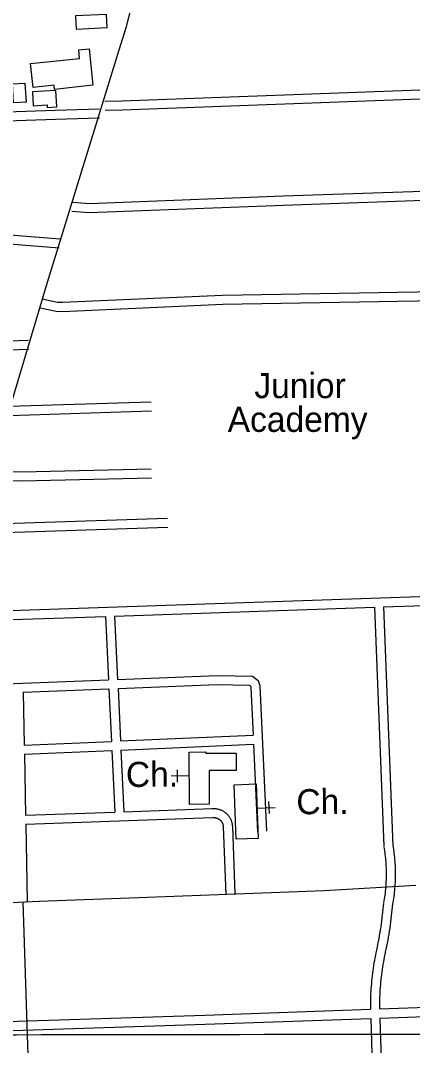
# Model space of a CAD drawing. Extents: x 3313447 to 3351316, y 703786 to 729172.
# Drawn here: x 3336464 to 3337761, y 721278 to 724670 of the extents above; entities that cross this region are included whole.
import ezdxf

# ---------------------------------------------------------------- set-up
doc = ezdxf.new("R2010")
doc.units = 0
for name, color, linetype in [('V-BLDG-IDEN', 7, 'Continuous'), ('V-BLDG-OTLN', 7, 'Continuous'), ('V-GRID-MAJR', 7, 'Continuous'), ('V-ROAD-CNTR', 7, 'Continuous'), ('V-SITE-OTLN', 7, 'Continuous'), ('V-SITE-OTLN-IDEN', 7, 'Continuous')]:
    doc.layers.add(name, color=color, linetype=linetype)

msp = doc.modelspace()

# ---------------------------------------------------------------- linework, layer by layer
at = {"layer": 'V-BLDG-OTLN'}
for points in [[(3336648.12, 724641.1049999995), (3336750.745, 724646.5489999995), (3336748.4420000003, 724689.9609999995), (3336645.8170000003, 724684.5169999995)], [(3336703.63, 724455.0859999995), (3336576.531, 724441.3489999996), (3336574.9760000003, 724455.7349999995), (3336505.443, 724448.2189999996), (3336496.951, 724526.7779999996), (3336659.356, 724544.3329999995), (3336656.358, 724572.0689999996), (3336690.5870000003, 724575.7679999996)], [(3336441.054, 724397.3059999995), (3336437.66, 724460.5809999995), (3336478.657, 724462.7799999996), (3336482.051, 724399.5049999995)], [(3336583.748, 724383.6899999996), (3336580.75, 724438.3279999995), (3336503.698, 724434.0999999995), (3336506.244, 724387.7009999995), (3336552.024, 724390.2129999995), (3336552.4760000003, 724381.9739999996)], [(3337022.9770000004, 722075.6619999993), (3337021.4720000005, 722248.8229999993), (3337076.5030000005, 722249.3009999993), (3337076.5430000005, 722244.7109999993), (3337177.1740000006, 722245.5879999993), (3337177.6750000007, 722188.1539999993), (3337087.5380000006, 722187.3679999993), (3337088.5070000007, 722076.2329999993)], [(3337250.3250000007, 721963.1739999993), (3337177.2480000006, 721960.3299999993), (3337170.2360000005, 722140.5239999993), (3337243.3130000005, 722143.3679999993)]]:
    msp.add_lwpolyline(points, close=True, dxfattribs=at)
at = {"layer": 'V-GRID-MAJR'}
msp.add_spline([(3317583.083, 721289.311), (3322833.044, 721295.0380000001), (3328083.005, 721301.528), (3333332.965, 721308.783), (3338582.924, 721316.8), (3343832.882, 721325.582), (3349082.838, 721335.127), (3349082.839, 721335.127)], degree=3, dxfattribs=at)
at = {"layer": 'V-ROAD-CNTR'}
for points in [[(3335217.383527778, 719381.5002100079), (3335318.841324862, 719725.435522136), (3335467.9910265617, 720221.293530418), (3335685.0805923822, 720939.8610932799), (3335834.017294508, 721434.967103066), (3336029.5519034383, 722078.8528152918), (3336282.561397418, 722901.3221703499), (3336553.4388556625, 723803.3733662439), (3336653.5186555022, 724128.822715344), (3336790.1003823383, 724572.4198281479), (3336814.251334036, 724649.8166733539), (3336887.237188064, 724940.516091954), (3337149.42366369, 725773.1744266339), (3337398.561165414, 726599.175774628), (3337635.1126923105, 727381.4472100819), (3337635.5956913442, 727383.026206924)], [(3337815.0453324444, 724440.4920920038), (3336799.522363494, 724403.1381667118), (3336742.6474772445, 724401.397170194)], [(3337816.186330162, 724410.5141519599), (3336800.532361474, 724373.15422668), (3336743.565475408, 724371.411230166)], [(3336724.688513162, 724376.630219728), (3336578.8928047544, 724371.637229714), (3336286.597389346, 724361.8322493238), (3336017.9209267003, 724350.0152729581), (3335759.9524426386, 724340.050292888), (3335608.5717454, 724333.327306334)], [(3336725.7145111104, 724346.6482796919), (3336579.908802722, 724341.6552896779), (3336287.759387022, 724331.8543092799), (3336019.158924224, 724320.041332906), (3335761.1964401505, 724310.0763528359), (3335599.287763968, 724302.885367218)], [(3337827.8123069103, 724105.3787622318), (3337332.737297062, 724087.9117971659), (3336691.997578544, 724062.998846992), (3336636.028690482, 724067.25483848)], [(3337828.955304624, 724075.4008221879), (3337333.849294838, 724057.9318571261), (3336691.441579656, 724032.9549070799), (3336633.7546950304, 724037.3408983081)], [(3336591.6577792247, 723916.5191399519), (3336219.8995227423, 723945.67508164), (3335406.66714921, 724006.087960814), (3334776.8244088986, 724051.9108691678)], [(3336594.0037745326, 723946.4270801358), (3336222.183518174, 723975.587021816), (3335541.742879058, 724026.135920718)], [(3337840.5262814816, 723771.6764296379), (3337132.6186973, 723759.3624542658), (3336602.5687574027, 723736.0645008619), (3336585.925790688, 723736.7514994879), (3336535.02989248, 723746.95547908)], [(3337841.669279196, 723741.6924896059), (3337133.53869546, 723729.3745142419), (3336602.608757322, 723706.0365609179), (3336582.3357978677, 723706.873559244), (3336529.131904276, 723717.5415379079)], [(3336490.643981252, 723610.893751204), (3334540.8328808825, 723546.7268795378)], [(3336491.6299792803, 723580.909811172), (3335547.4928675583, 723549.838873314)], [(3336425.222112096, 723392.983187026), (3336896.08917036, 723408.000156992)], [(3336426.1781101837, 723362.999246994), (3336897.0451684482, 723378.0162169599)], [(3336362.0062385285, 723179.333614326), (3336467.804026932, 723176.0646208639), (3336896.587169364, 723186.4466001)], [(3336361.0802403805, 723149.3476742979), (3336467.704027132, 723146.052680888), (3336897.313167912, 723156.454660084)], [(3336307.8803467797, 723002.2129685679), (3336950.34906184, 723022.6059277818)], [(3336308.832344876, 722972.2290285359), (3336951.301059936, 722992.6219877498)], [(3336229.814502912, 722728.2685164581), (3336276.071410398, 722712.446548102), (3336332.7322970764, 722713.6285457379), (3337881.2172001, 722766.8354393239)], [(3337664.555633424, 722729.3725142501), (3338032.0698983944, 722742.000488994)], [(3336774.9374126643, 722698.8045753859), (3337634.57269339, 722728.34251631)], [(3337634.573693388, 722728.34251631), (3337665.7866309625, 721937.043098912)], [(3337664.556633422, 722729.3735142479), (3337695.7625710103, 721938.2250965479)], [(3336220.106522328, 722699.8825732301), (3336271.387419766, 722682.34260831), (3336333.5602954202, 722683.6386057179), (3336744.9524726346, 722697.774577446)], [(3336744.9534726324, 722697.774577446), (3336754.9974525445, 722488.2459965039)], [(3336774.938412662, 722698.805575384), (3336784.9753925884, 722489.4059941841)], [(3336784.9753925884, 722489.4059941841), (3337114.2497340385, 722502.1419687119), (3337231.2175001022, 722499.8569732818), (3337249.785462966, 722485.705001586), (3337255.7924509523, 722467.9060371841), (3337277.7184070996, 721986.67399965)], [(3336153.598655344, 722483.7090055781), (3336197.849566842, 722471.6130297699), (3336215.364531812, 722467.37303825), (3336754.996452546, 722488.2459965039)], [(3336786.4113897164, 722459.4390541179), (3337114.537733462, 722472.1300287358), (3337220.829520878, 722470.0550328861), (3337224.297513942, 722467.411038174), (3337226.016510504, 722462.31804836), (3337233.202496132, 722304.6013637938)], [(3336472.68501717, 722447.304078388), (3336756.4324496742, 722458.279056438)], [(3336472.686017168, 722447.304078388), (3336476.133010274, 722271.7464295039)], [(3336756.4334496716, 722458.2800564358), (3336764.7744329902, 722284.2734044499)], [(3336786.4123897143, 722459.4390541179), (3336794.746373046, 722285.57340185)], [(3336794.745373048, 722285.5724018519), (3337233.202496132, 722304.600363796)], [(3336476.1310102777, 722271.7464295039), (3336764.7744329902, 722284.2724044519)], [(3336796.1823701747, 722255.6074617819), (3337234.5664934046, 722274.631423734)], [(3337234.567493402, 722274.6324237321), (3337247.7504670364, 721985.308002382)], [(3336476.721009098, 722241.7434895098), (3336766.2104301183, 722254.3064643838)], [(3336476.7220090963, 722241.744489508), (3336480.6880011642, 722039.6948936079)], [(3336766.2104301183, 722254.3074643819), (3336775.993410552, 722050.2268725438)], [(3336796.183370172, 722255.6084617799), (3336805.976350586, 722051.295870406)], [(3336805.976350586, 722051.295870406), (3337097.9337666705, 722061.707849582)], [(3337097.290767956, 722061.6718496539), (3337099.5287634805, 722061.8478493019), (3337102.082758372, 722061.9428491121), (3337104.636753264, 722061.9328491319), (3337107.190748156, 722061.815849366), (3337109.734743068, 722061.594849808), (3337112.265738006, 722061.2688504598), (3337114.7847329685, 722060.8378513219), (3337117.2857279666, 722060.302852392), (3337119.7597230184, 722059.664853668), (3337122.2047181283, 722058.9248551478), (3337124.6187132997, 722058.084856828), (3337126.9917085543, 722057.1468587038), (3337129.3297038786, 722056.1098607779), (3337131.6206992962, 722054.9768630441), (3337133.859694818, 722053.7528654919), (3337136.04869044, 722052.4358681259), (3337138.1806861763, 722051.0298709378), (3337140.255682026, 722049.5348739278), (3337142.265678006, 722047.9558770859), (3337144.2066741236, 722046.296880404), (3337146.07867038, 722044.5588838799), (3337147.8766667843, 722042.744887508), (3337149.600663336, 722040.8548912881), (3337151.2416600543, 722038.8988952), (3337152.800656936, 722036.87889924), (3337154.2776539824, 722034.7899034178), (3337155.665651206, 722032.6439077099), (3337156.962648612, 722030.444912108), (3337158.1676462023, 722028.19391661), (3337159.279643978, 722025.892921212), (3337160.295641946, 722023.547925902), (3337161.2146401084, 722021.160930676), (3337162.031638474, 722018.7429355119), (3337162.7496370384, 722016.291940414), (3337163.365635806, 722013.8109453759), (3337163.877634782, 722011.3099503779), (3337164.286633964, 722008.7869554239), (3337164.590633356, 722006.2499604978), (3337164.7816329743, 722003.8109653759), (3337164.8186329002, 722003.0949668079)], [(3336480.6870011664, 722039.69389361), (3336775.993410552, 722050.225872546)], [(3336481.275999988, 722009.6959536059), (3337099.00376453, 722031.7279095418)], [(3337099.646763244, 722031.7639094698), (3337101.266760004, 722031.8919092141), (3337102.57875738, 722031.9409091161), (3337103.892754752, 722031.934909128), (3337105.204752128, 722031.875909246), (3337106.514749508, 722031.7609094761), (3337107.819746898, 722031.592909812), (3337109.114744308, 722031.371910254), (3337110.3977417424, 722031.096910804), (3337111.669739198, 722030.76891146), (3337112.92873668, 722030.38891222), (3337114.1687342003, 722029.956913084), (3337115.39373175, 722029.4729140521), (3337116.591729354, 722028.941915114), (3337117.7687270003, 722028.3589162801), (3337118.925724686, 722027.7269175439), (3337120.050722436, 722027.0499188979), (3337121.14872024, 722026.3259203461), (3337122.21371811, 722025.55892188), (3337123.2457160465, 722024.747923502), (3337124.2467140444, 722023.8929252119), (3337125.20871212, 722022.9989269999), (3337126.134710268, 722022.0649288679), (3337127.0187085, 722021.0969308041), (3337127.86370681, 722020.0889328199), (3337128.6687052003, 722019.0449349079), (3337129.4257036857, 722017.9759370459), (3337130.137702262, 722016.87393925), (3337130.806700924, 722015.73894152), (3337131.4276996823, 722014.579943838), (3337131.999698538, 722013.396946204), (3337132.521697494, 722012.1919486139), (3337132.9926965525, 722010.9669510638), (3337133.4136957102, 722009.7209535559), (3337133.7836949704, 722008.4579560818), (3337134.0996943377, 722007.1849586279), (3337134.36369381, 722005.8959612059), (3337134.574693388, 722004.5989638), (3337134.7306930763, 722003.29396641), (3337134.8466928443, 722001.812969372)], [(3336481.2769999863, 722009.6979536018), (3336486.308989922, 721753.395466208)], [(3337134.84869284, 722001.760969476), (3337143.376675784, 721778.2964164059)], [(3337164.826632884, 722002.9049671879), (3337173.354615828, 721779.4404141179)], [(3337665.976630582, 721935.1831026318), (3337667.0396284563, 721928.7631154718), (3337668.0116265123, 721922.4221281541), (3337668.9066247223, 721916.071140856), (3337669.724623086, 721909.70915358), (3337670.464621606, 721903.3361663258), (3337671.1276202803, 721896.956179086), (3337671.71261911, 721890.567191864), (3337672.221618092, 721884.172204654), (3337672.6526172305, 721877.7722174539), (3337673.005616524, 721871.367230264), (3337673.280615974, 721864.9582430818), (3337673.47761558, 721858.5462559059), (3337673.5976153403, 721852.132268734), (3337673.6396152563, 721845.716281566), (3337673.604615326, 721839.302294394), (3337673.490615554, 721832.88930722), (3337673.298615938, 721826.4773200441), (3337673.029616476, 721820.0673328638), (3337672.683617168, 721813.662345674), (3337672.258618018, 721807.2613584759), (3337671.756619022, 721800.865371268), (3337671.1776201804, 721794.477384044), (3337670.519621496, 721788.0963968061), (3337669.785622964, 721781.7234095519), (3337668.973624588, 721775.3604222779), (3337668.0846263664, 721769.0064349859), (3337667.119628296, 721762.6654476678), (3337666.075630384, 721756.3304603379), (3337665.050632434, 721750.5244719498)], [(3337695.5725713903, 721940.085092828), (3337696.6655692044, 721933.48910602), (3337697.6935671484, 721926.7881194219), (3337698.638565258, 721920.075132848), (3337699.50256353, 721913.351146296), (3337700.284561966, 721906.6181597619), (3337700.9855605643, 721899.876173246), (3337701.604559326, 721893.125186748), (3337702.1415582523, 721886.3682002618), (3337702.596557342, 721879.6042137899), (3337702.9695565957, 721872.8352273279), (3337703.2605560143, 721866.0642408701), (3337703.4695555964, 721859.288254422), (3337703.595555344, 721852.510267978), (3337703.639555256, 721845.732281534), (3337703.6025553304, 721838.9542950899), (3337703.48255557, 721832.1753086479), (3337703.280555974, 721825.3993221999), (3337702.9955565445, 721818.6273357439), (3337702.6295572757, 721811.8583492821), (3337702.1805581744, 721805.0933628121), (3337701.6505592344, 721798.337376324), (3337701.03756046, 721791.585389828), (3337700.343561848, 721784.8424033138), (3337699.5675634, 721778.1074167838), (3337698.709565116, 721771.382430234), (3337697.770566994, 721764.6704436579), (3337696.749569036, 721757.9694570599), (3337695.649571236, 721751.2844704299), (3337694.5945733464, 721745.3084823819)], [(3335966.2350300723, 721882.02920894), (3336022.896916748, 721873.29422641), (3336152.4976575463, 721837.8102973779), (3336325.3453118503, 721789.4713940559), (3336432.9270966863, 721751.4954700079), (3336525.977910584, 721755.387462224), (3336883.8381948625, 721768.3224363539), (3337468.277025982, 721790.7733914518), (3337772.1244182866, 721808.6523556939)], [(3336471.3120199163, 721753.1014667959), (3336533.4158957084, 719857.8712572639)], [(3337664.88263277, 721749.25447449), (3337663.998634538, 721739.388494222), (3337663.04263645, 721729.5885138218), (3337662.00763852, 721719.7995333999), (3337660.89264075, 721710.0165529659), (3337659.7006431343, 721700.243572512), (3337658.429645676, 721690.4805920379), (3337657.0806483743, 721680.7296115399), (3337655.65265123, 721670.986631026), (3337654.14765424, 721661.256650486), (3337652.5636574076, 721651.53966992), (3337650.9016607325, 721641.8366893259), (3337649.1636642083, 721632.1457087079), (3337647.3456678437, 721622.4697280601), (3337645.4506716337, 721612.8087473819), (3337643.4786755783, 721603.1627666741), (3337641.4226796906, 721593.501785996), (3337641.361679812, 721593.2207865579)], [(3337694.76257301, 721746.5784798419), (3337693.868574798, 721736.592499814), (3337692.8885767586, 721726.5545198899), (3337691.8275788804, 721716.523539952), (3337690.6865811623, 721706.502559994), (3337689.464583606, 721696.4915800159), (3337688.1635862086, 721686.4886000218), (3337686.7805889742, 721676.497620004), (3337685.318591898, 721666.518639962), (3337683.775594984, 721656.5506598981), (3337682.153598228, 721646.595679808), (3337680.4516016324, 721636.6546996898), (3337678.669605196, 721626.727719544), (3337676.80760892, 721616.8137393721), (3337674.8666128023, 721606.916759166), (3337672.8466168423, 721597.03477893), (3337670.75262103, 721587.1997985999), (3337670.679621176, 721586.862799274)], [(3337641.33767986, 721593.110786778), (3337639.5866833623, 721584.731803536), (3337637.899686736, 721576.2678204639), (3337636.29268995, 721567.7888374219), (3337634.7656930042, 721559.2938544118), (3337633.318695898, 721550.7848714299), (3337631.9526986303, 721542.262888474), (3337630.6667012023, 721533.7279055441), (3337629.460703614, 721525.182922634), (3337628.3357058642, 721516.62493975), (3337627.291707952, 721508.0569568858), (3337626.3277098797, 721499.4799740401), (3337625.444711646, 721490.89499121), (3337624.64271325, 721482.3010083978), (3337623.9217146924, 721473.7000255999), (3337623.28271597, 721465.093042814), (3337622.7247170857, 721456.48006004), (3337622.2467180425, 721447.8630772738), (3337621.8517188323, 721439.241094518), (3337621.5357194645, 721430.6161117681), (3337621.30271993, 721422.0221289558), (3337621.2987199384, 721421.8031293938)], [(3337670.703621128, 721586.9727990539), (3337668.980624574, 721578.731815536), (3337667.349627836, 721570.5438319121), (3337665.794630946, 721562.3408483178), (3337664.3176339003, 721554.125864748), (3337662.918636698, 721545.8948812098), (3337661.5966393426, 721537.6528976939), (3337660.35264183, 721529.3979142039), (3337659.186644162, 721521.1309307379), (3337658.0976463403, 721512.8549472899), (3337657.0876483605, 721504.566963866), (3337656.1556502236, 721496.2719804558), (3337655.30265193, 721487.966997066), (3337654.526653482, 721479.65501369), (3337653.8296548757, 721471.3360303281), (3337653.2106561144, 721463.0110469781), (3337652.670657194, 721454.6800636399), (3337652.2086581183, 721446.3450803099), (3337651.825658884, 721438.0050969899), (3337651.521659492, 721429.6621136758), (3337651.294659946, 721421.284130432), (3337651.2906599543, 721421.141130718)], [(3337621.3017199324, 721421.0211309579), (3337622.004718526, 721397.6511776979)], [(3337651.28765996, 721421.923129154), (3337651.986658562, 721398.7291755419)], [(3337651.984658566, 721398.7281755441), (3338653.2256560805, 721434.72010356)], [(3335802.945356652, 721345.2122825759), (3335935.1700922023, 721341.349290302), (3337073.400815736, 721377.9292171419), (3337622.004718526, 721397.6501777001)], [(3337652.8876567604, 721368.741235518), (3338654.058654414, 721404.7301635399)], [(3335802.0693584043, 721315.224342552), (3335935.214092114, 721311.3353503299), (3337074.420813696, 721347.9472771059), (3337622.9077167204, 721367.663237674)], [(3337622.9077167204, 721367.66523767), (3337633.2196960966, 721025.1699226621)], [(3337652.8886567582, 721368.7432355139), (3337663.203636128, 721026.1459207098)]]:
    msp.add_lwpolyline(points, dxfattribs=at)
at = {"layer": 'V-SITE-OTLN'}
for p, q in [((3337022.1570000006, 722170.0609999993), (3336962.1590000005, 722169.5389999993)), ((3336981.9850000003, 722189.7129999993), (3336982.3320000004, 722149.7139999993)), ((3337246.4220000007, 722063.4789999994), (3337306.3770000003, 722065.8119999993)), ((3337287.1690000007, 722045.0489999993), (3337285.6140000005, 722085.0189999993))]:
    msp.add_line(p, q, dxfattribs=at)

# ---------------------------------------------------------------- texts
at = {"layer": 'V-BLDG-IDEN'}
for s, p in [('Junior', (3337237.591487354, 723419.9311331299)), ('Academy', (3337149.282663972, 723308.278356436))]:
    msp.add_text(s, height=82.99983200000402, dxfattribs=at).set_placement(p)
at = {"layer": 'V-SITE-OTLN-IDEN'}
for p in [(3336812.838336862, 722133.1467067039), (3337376.7862089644, 722042.8238873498)]:
    msp.add_text('Ch.', height=82.99983200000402, rotation=0.3994610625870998, dxfattribs=at).set_placement(p)

doc.saveas('drawing.dxf')
